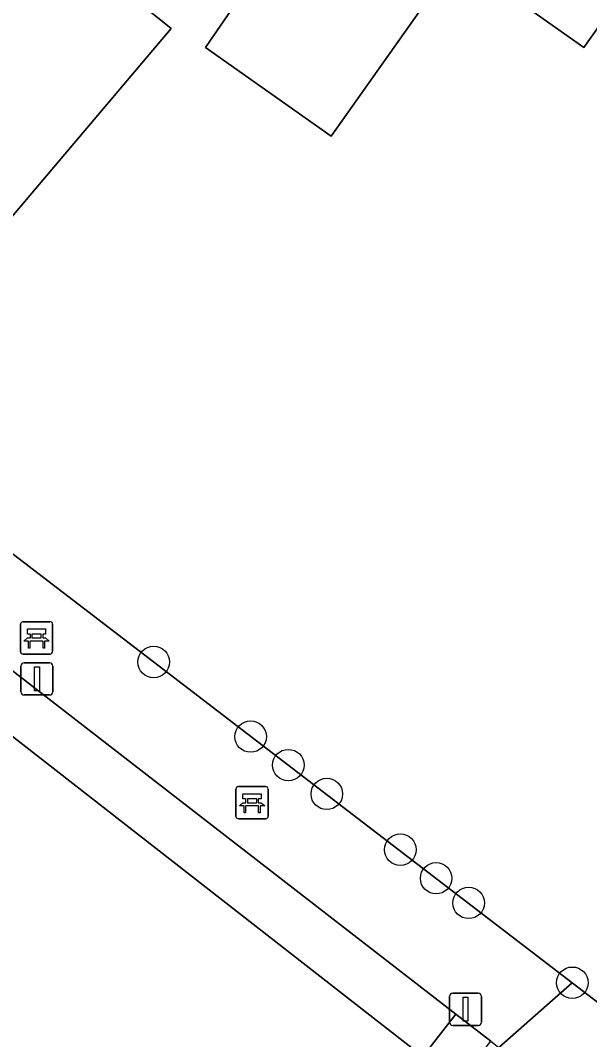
# Model space of a CAD drawing. Extents: x 160663 to 161506, y 382245 to 383291.
# Drawn here: x 160979.38 to 160997.05, y 383009.95 to 383041.61 of the extents above; entities that cross this region are included whole.
import ezdxf

# ---------------------------------------------------------------- set-up
doc = ezdxf.new("R2010")
doc.units = 0
for name, color, linetype in [('IMGEO_Bank', 7, 'Continuous'), ('IMGEO_Boom', 7, 'Continuous'), ('IMGEO_Erf', 7, 'Continuous'), ('IMGEO_Groenvoorziening', 7, 'Continuous'), ('IMGEO_Hek', 7, 'Continuous'), ('IMGEO_Lichtmast', 7, 'Continuous'), ('IMGEO_Pand', 7, 'Continuous'), ('IMGEO_Voetpad_halfverhard', 7, 'Continuous'), ('IMGEO_Voetpad_open', 7, 'Continuous')]:
    doc.layers.add(name, color=color, linetype=linetype)

msp = doc.modelspace()

# ---------------------------------------------------------------- linework, layer by layer
at = {"layer": 'IMGEO_Bank'}
for p, q in [((160979.453, 383022.927), (160980.294, 383022.927)), ((160980.294, 383022.927), (160979.453, 383022.927)), ((160979.378, 383022.002), (160979.378, 383022.843)), ((160979.378, 383022.843), (160979.378, 383022.002)), ((160980.378, 383022.852), (160980.378, 383022.011)), ((160980.378, 383022.011), (160980.378, 383022.852)), ((160980.075, 383022.325), (160979.682, 383022.325)), ((160979.687, 383022.433), (160979.687, 383022.539)), ((160979.731, 383022.539), (160979.731, 383022.433)), ((160980.019, 383022.545), (160979.737, 383022.545)), ((160979.737, 383022.427), (160980.019, 383022.427)), ((160980.025, 383022.433), (160980.025, 383022.539)), ((160980.069, 383022.539), (160980.069, 383022.433)), ((160980.303, 383021.927), (160979.462, 383021.927)), ((160979.462, 383021.927), (160980.303, 383021.927)), ((160986.072, 383016.885), (160986.072, 383017.726)), ((160986.072, 383017.726), (160986.072, 383016.885)), ((160986.147, 383017.81), (160986.988, 383017.81)), ((160986.988, 383017.81), (160986.147, 383017.81)), ((160987.072, 383017.735), (160987.072, 383016.894)), ((160987.072, 383016.894), (160987.072, 383017.735)), ((160986.769, 383017.208), (160986.376, 383017.208)), ((160986.381, 383017.316), (160986.381, 383017.422)), ((160986.425, 383017.422), (160986.425, 383017.316)), ((160986.713, 383017.428), (160986.431, 383017.428)), ((160986.431, 383017.31), (160986.713, 383017.31)), ((160986.719, 383017.316), (160986.719, 383017.422)), ((160986.763, 383017.422), (160986.763, 383017.316)), ((160986.997, 383016.81), (160986.156, 383016.81)), ((160986.156, 383016.81), (160986.997, 383016.81))]:
    msp.add_line(p, q, dxfattribs=at)
for points in [[(160979.681, 383022.545), (160979.595, 383022.545), (160979.595, 383022.706), (160980.158, 383022.706), (160980.158, 383022.545), (160980.075, 383022.545)], [(160979.625, 383022.325), (160979.483, 383022.325), (160979.595, 383022.427), (160979.681, 383022.427)], [(160979.675, 383022.318), (160979.675, 383022.111), (160979.632, 383022.111), (160979.632, 383022.318)], [(160980.075, 383022.427), (160980.158, 383022.427), (160980.27, 383022.325), (160980.131, 383022.325)], [(160980.125, 383022.318), (160980.125, 383022.111), (160980.081, 383022.111), (160980.081, 383022.318)], [(160986.375, 383017.428), (160986.289, 383017.428), (160986.289, 383017.589), (160986.852, 383017.589), (160986.852, 383017.428), (160986.769, 383017.428)], [(160986.319, 383017.208), (160986.177, 383017.208), (160986.289, 383017.31), (160986.375, 383017.31)], [(160986.369, 383017.201), (160986.369, 383016.994), (160986.326, 383016.994), (160986.326, 383017.201)], [(160986.769, 383017.31), (160986.852, 383017.31), (160986.964, 383017.208), (160986.825, 383017.208)], [(160986.819, 383017.201), (160986.819, 383016.994), (160986.775, 383016.994), (160986.775, 383017.201)]]:
    msp.add_lwpolyline(points, dxfattribs=at)
for centre, radius, start, end in [((160979.456, 383022.849), 0.0779, 92.4484, 184.2845), ((160979.456, 383022.849), 0.0779, 92.4484, 184.2845), ((160980.3, 383022.849), 0.0779, 2.4484, 94.2845), ((160980.3, 383022.849), 0.0779, 2.4484, 94.2845), ((160979.625, 383022.318), 0.00671, 2.8957, 87.1043), ((160979.682, 383022.318), 0.00671, 92.8957, 177.1043), ((160979.68, 383022.538), 0.00671, 2.8957, 87.1043), ((160979.68, 383022.434), 0.00671, 272.8957, 357.1043), ((160979.737, 383022.538), 0.00671, 92.8957, 177.1043), ((160979.737, 383022.434), 0.00671, 182.8957, 267.1043), ((160980.019, 383022.538), 0.00671, 2.8957, 87.1043), ((160980.019, 383022.434), 0.00671, 272.8957, 357.1043), ((160980.076, 383022.538), 0.00671, 92.8957, 177.1043), ((160980.076, 383022.434), 0.00671, 182.8957, 267.1043), ((160980.074, 383022.318), 0.00671, 2.8957, 87.1043), ((160980.131, 383022.318), 0.00671, 92.8957, 177.1043), ((160979.456, 383022.005), 0.0779, 182.4484, 274.2845), ((160979.456, 383022.005), 0.0779, 182.4484, 274.2845), ((160980.3, 383022.005), 0.0779, 272.4484, 4.2845), ((160980.3, 383022.005), 0.0779, 272.4484, 4.2845), ((160986.15, 383017.732), 0.0779, 92.4484, 184.2845), ((160986.15, 383017.732), 0.0779, 92.4484, 184.2845), ((160986.994, 383017.732), 0.0779, 2.4484, 94.2845), ((160986.994, 383017.732), 0.0779, 2.4484, 94.2845), ((160986.319, 383017.201), 0.00671, 2.8957, 87.1043), ((160986.376, 383017.201), 0.00671, 92.8957, 177.1043), ((160986.374, 383017.421), 0.00671, 2.8957, 87.1043), ((160986.374, 383017.317), 0.00671, 272.8957, 357.1043), ((160986.431, 383017.421), 0.00671, 92.8957, 177.1043), ((160986.431, 383017.317), 0.00671, 182.8957, 267.1043), ((160986.713, 383017.421), 0.00671, 2.8957, 87.1043), ((160986.713, 383017.317), 0.00671, 272.8957, 357.1043), ((160986.77, 383017.421), 0.00671, 92.8957, 177.1043), ((160986.77, 383017.317), 0.00671, 182.8957, 267.1043), ((160986.768, 383017.201), 0.00671, 2.8957, 87.1043), ((160986.825, 383017.201), 0.00671, 92.8957, 177.1043), ((160986.15, 383016.888), 0.0779, 182.4484, 274.2845), ((160986.15, 383016.888), 0.0779, 182.4484, 274.2845), ((160986.994, 383016.888), 0.0779, 272.4484, 4.2845), ((160986.994, 383016.888), 0.0779, 272.4484, 4.2845)]:
    msp.add_arc(centre, radius, start, end, dxfattribs=at)
at = {"layer": 'IMGEO_Boom'}
for centre in [(160983.516, 383021.681), (160986.526, 383019.364), (160987.696, 383018.477), (160988.893, 383017.584), (160991.174, 383015.851), (160992.288, 383014.964), (160993.298, 383014.198), (160996.515, 383011.718)]:
    msp.add_circle(centre, 0.489, dxfattribs=at)
at = {"layer": 'IMGEO_Erf'}
msp.add_lwpolyline([(160998.501, 383043.067), (160996.869, 383040.763), (160992.943, 383043.544), (160989.023, 383038.01), (160985.126, 383040.769), (160990.617, 383048.778), (160983.861, 383053.6), (160977.958, 383046.246), (160984.06, 383041.35), (160973.741, 383029.173), (160996.515, 383011.718), (161000, 383009.047)], dxfattribs=at)
at = {"layer": 'IMGEO_Groenvoorziening'}
msp.add_lwpolyline([(160965.611, 383031.867), (160992.9, 383010.739), (160993.983, 383009.901), (160994.233, 383009.708), (160996.515, 383011.718), (160973.741, 383029.173), (160973.09, 383029.971), (160971.555, 383028.72), (160969.249, 383031.55), (160969.738, 383031.948), (160966.352, 383035.958)], dxfattribs=at)
for points in [[(160991.875, 383009.425), (160973.235, 383023.964), (160962.993, 383015.315), (160965.743, 383011.982), (160967.663, 383009.654), (160975.628, 383000), (160978.82, 382996.131), (160987.376, 383003.668), (160992.955, 383008.582)], [(161001.496, 383007.901), (161000, 383009.047), (160996.515, 383011.718), (160994.233, 383009.708), (160999.613, 383005.542), (161000, 383006.027)]]:
    msp.add_lwpolyline(points, close=True, dxfattribs=at)
at = {"layer": 'IMGEO_Hek'}
msp.add_lwpolyline([(160994.233, 383009.708), (160996.515, 383011.718)], dxfattribs=at)
at = {"layer": 'IMGEO_Lichtmast'}
for p, q in [((160979.496, 383021.655), (160980.286, 383021.655)), ((160980.286, 383021.655), (160979.496, 383021.655)), ((160979.396, 383020.755), (160979.396, 383021.555)), ((160979.396, 383021.555), (160979.396, 383020.755)), ((160980.386, 383021.555), (160980.386, 383020.755)), ((160980.386, 383020.755), (160980.386, 383021.555)), ((160980.286, 383020.655), (160979.496, 383020.655)), ((160979.496, 383020.655), (160980.286, 383020.655)), ((160992.705, 383010.495), (160992.705, 383011.295)), ((160992.705, 383011.295), (160992.705, 383010.495)), ((160992.805, 383011.395), (160993.595, 383011.395)), ((160993.595, 383011.395), (160992.805, 383011.395)), ((160993.695, 383011.295), (160993.695, 383010.495)), ((160993.695, 383010.495), (160993.695, 383011.295)), ((160993.595, 383010.395), (160992.805, 383010.395)), ((160992.805, 383010.395), (160993.595, 383010.395))]:
    msp.add_line(p, q, dxfattribs=at)
for points in [[(160979.816, 383021.53), (160979.966, 383021.53), (160979.966, 383020.78), (160979.816, 383020.78), (160979.816, 383021.53)], [(160993.125, 383011.27), (160993.275, 383011.27), (160993.275, 383010.52), (160993.125, 383010.52), (160993.125, 383011.27)]]:
    msp.add_lwpolyline(points, dxfattribs=at)
for centre, start, end in [((160979.496, 383021.555), 90, 180), ((160979.496, 383021.555), 90, 180), ((160980.286, 383021.555), 0, 90), ((160980.286, 383021.555), 360, 90), ((160979.496, 383020.755), 180, 270), ((160979.496, 383020.755), 180, 270), ((160980.286, 383020.755), 270, 0), ((160980.286, 383020.755), 270, 0), ((160992.805, 383011.295), 90, 180), ((160992.805, 383011.295), 90, 180), ((160993.595, 383011.295), 0, 90), ((160993.595, 383011.295), 360, 90), ((160992.805, 383010.495), 180, 270), ((160992.805, 383010.495), 180, 270), ((160993.595, 383010.495), 270, 0), ((160993.595, 383010.495), 270, 0)]:
    msp.add_arc(centre, 0.1, start, end, dxfattribs=at)
at = {"layer": 'IMGEO_Pand'}
for points in [[(160983.861, 383053.6), (160989.497, 383060.735), (160984.383, 383064.359), (160978.917, 383057.577), (160976.485, 383059.299), (160974.295, 383056.965), (160969.096, 383052.883), (160964.439, 383049.226), (160956.591, 383041.731), (160960.966, 383037.606), (160964.326, 383040.724), (160973.09, 383029.971), (160973.741, 383029.173), (160984.06, 383041.35), (160977.958, 383046.246)], [(160983.861, 383053.6), (160990.617, 383048.778), (160985.126, 383040.769), (160989.023, 383038.01), (160992.943, 383043.544), (161000.047, 383053.259), (161000, 383053.292), (160989.497, 383060.735)], [(161000.047, 383053.259), (160992.943, 383043.544), (160996.869, 383040.763), (160998.501, 383043.067), (161000, 383042.006), (161000, 383041.883), (160998.137, 383039.253), (161000, 383037.934), (161000.513, 383037.571), (161001.37, 383036.964), (161008.601, 383047.148), (161007.755, 383047.797)]]:
    msp.add_lwpolyline(points, close=True, dxfattribs=at)
at = {"layer": 'IMGEO_Voetpad_halfverhard'}
msp.add_lwpolyline([(160955.126, 383026.948), (160954.085, 383026.085), (160957.797, 383021.6), (160962.413, 383025.421), (160966.287, 383028.692), (160966.717, 383029.048), (160973.235, 383023.964), (160991.875, 383009.425), (160992.9, 383010.739), (160965.611, 383031.867), (160958.925, 383026.141), (160954.207, 383028.3), (160954.088, 383028.201)], close=True, dxfattribs=at)
at = {"layer": 'IMGEO_Voetpad_open'}
msp.add_lwpolyline([(160993.983, 383009.901), (160992.9, 383010.739), (160991.875, 383009.425), (160992.955, 383008.582)], close=True, dxfattribs=at)

doc.saveas('drawing.dxf')
